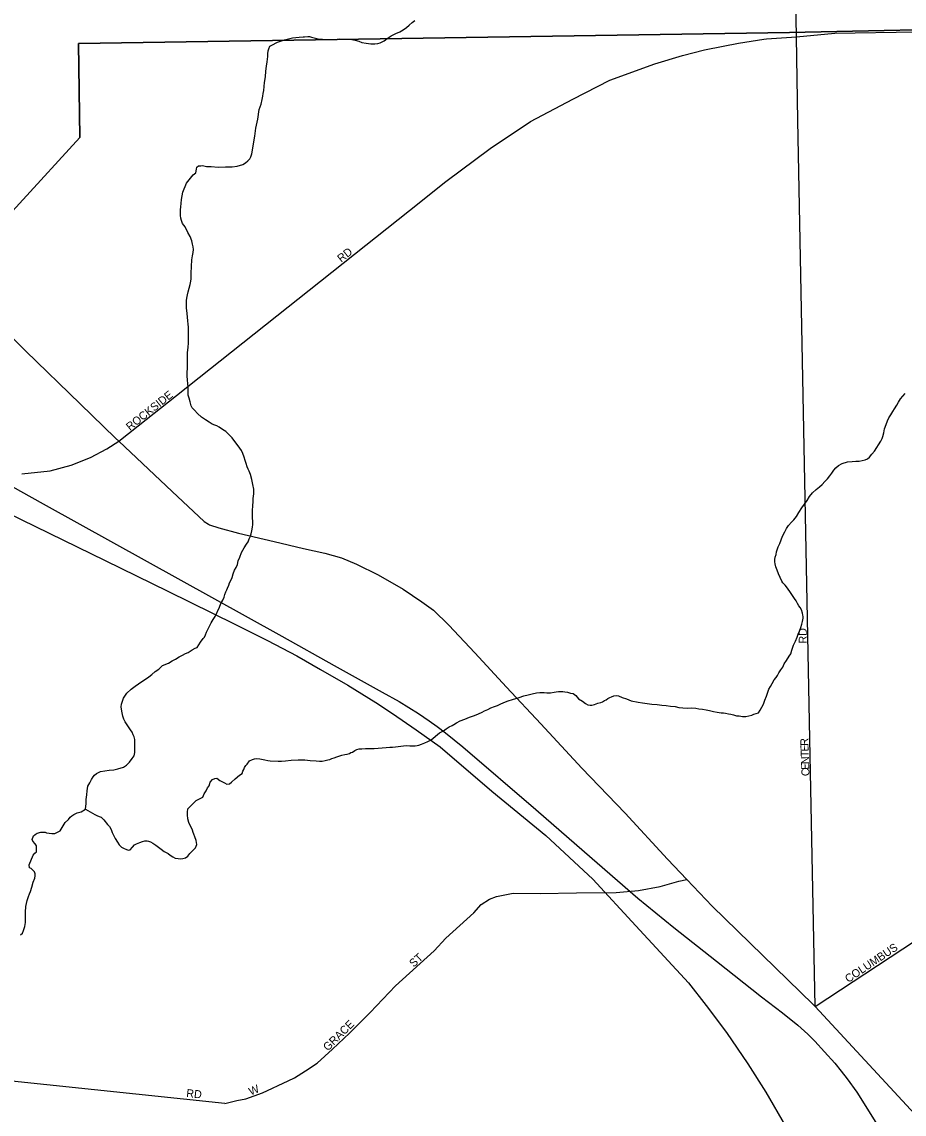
# Model space of a CAD drawing. Extents: x 2010165 to 2382125, y 1060529 to 1407316.
# Drawn here: x 2227913 to 2233426, y 1236761 to 1243586 of the extents above; entities that cross this region are included whole.
import ezdxf

# ---------------------------------------------------------------- set-up
doc = ezdxf.new("R2010")
doc.units = 0
for name, color, linetype in [('GM_X_City_Street', 7, 'Continuous'), ('GM_X_City_Street_Text', 7, 'Continuous'), ('GM_X_Corporation', 7, 'Continuous'), ('GM_X_Minor_River', 7, 'Continuous'), ('GM_X_Rail_Line', 7, 'Continuous'), ('GM_X_State_Route', 7, 'Continuous')]:
    doc.layers.add(name, color=color, linetype=linetype)

msp = doc.modelspace()

# ---------------------------------------------------------------- linework, layer by layer
at = {"layer": 'GM_X_City_Street'}
for points in [[(2232752.5, 1243492), (2232742.5, 1244071.2)], [(2232548.3, 1243477.3), (2232565.9, 1243480.2), (2232752.5, 1243492), (2232991.9, 1243514.1), (2233504.1, 1243522.6), (2233715.4, 1243511.7), (2233918.6, 1243486.6), (2234204.4, 1243430), (2234970.7, 1243223.8), (2235242.4, 1243195.6), (2235479.7, 1243193.4), (2235519.7, 1243193.6)], [(2232296, 1243433.5), (2232390.6, 1243451.9), (2232548.3, 1243477.3)], [(2232762.6, 1242969.7), (2232752.5, 1243492)], [(2228879.8, 1241251.7), (2230335.4, 1242405.9), (2230562.4, 1242587.2), (2230838, 1242793.4), (2231092.1, 1242962.8), (2231356, 1243103.4), (2231586.4, 1243220.3), (2231868.7, 1243323.3), (2232040.1, 1243374.6), (2232177.7, 1243410.4), (2232296, 1243433.5)], [(2232837.1, 1239104.7), (2232762.6, 1242969.7)], [(2228639, 1241060.8), (2228879.8, 1241251.7)], [(2228518.6, 1240965.4), (2228639, 1241060.8)], [(2227912.6, 1240761.6), (2228088.5, 1240779.9), (2228221.7, 1240816.4), (2228342.6, 1240864.5), (2228443.2, 1240918), (2228518.6, 1240965.4)], [(2232869.4, 1237433.4), (2235761.9, 1239334.8), (2237150.6, 1240282.8), (2237304.7, 1240351.6), (2237489.5, 1240400.4), (2237648.1, 1240407.9), (2237826.8, 1240418), (2237979.6, 1240444.6), (2238109.3, 1240502.5), (2238199.1, 1240557.1)], [(2232869.4, 1237433.4), (2232837.1, 1239104.7)], [(2229576.2, 1236968.3), (2229577, 1236968.7), (2229615.9, 1236986.8), (2229684.8, 1237031.2), (2229757.5, 1237079.8), (2229853.1, 1237167.2), (2229960.2, 1237267.1), (2230088.6, 1237395.8), (2230247.9, 1237561.6), (2230489.9, 1237780.3), (2230561.5, 1237861), (2230737.1, 1238019.3), (2230783.7, 1238071), (2230834.8, 1238102.8), (2230878.4, 1238120.3), (2230982.1, 1238141.7), (2231150.7, 1238139.2), (2231379.3, 1238142.7), (2231626, 1238144.7), (2231766.1, 1238157.3), (2231901.7, 1238183.8), (2232017, 1238215.7), (2232068, 1238227.3)], [(2229181.6, 1236826.1), (2225067.3, 1237257.9), (2224919.3, 1237276)], [(2229181.6, 1236826.1), (2229255.2, 1236846.5), (2229313.1, 1236856.5), (2229416.2, 1236894), (2229576.2, 1236968.3)]]:
    msp.add_lwpolyline(points, dxfattribs=at)
at = {"layer": 'GM_X_Corporation'}
for points in [[(2225059.6, 1235369.7), (2225013.4, 1238075.2), (2227620.3, 1238098.9), (2227519.6, 1242037.9), (2228274, 1242863.7), (2228266.8, 1243449.8), (2232709.2, 1243518.1), (2235472.4, 1243577.2), (2238062.2, 1243551.2), (2238065.5, 1243221.9), (2238096.9, 1240494.3), (2238179.2, 1240555.2), (2238628.9, 1240802.8), (2238677.8, 1240842.5), (2238807.1, 1240878.9), (2238929.5, 1240876.8), (2239425.6, 1240872.5), (2239487.7, 1238293.3), (2239095.6, 1238274.6), (2239171.3, 1234905.3)], [(2235472.4, 1243577.2), (2232709.2, 1243518.1), (2228266.8, 1243449.8), (2228274, 1242863.7), (2227519.6, 1242037.9), (2227620.3, 1238098.9), (2225013.4, 1238075.2), (2225059.6, 1235369.7)]]:
    msp.add_lwpolyline(points, dxfattribs=at)
at = {"layer": 'GM_X_Minor_River'}
for points in [[(2228903.9, 1242411.7), (2228905.6, 1242429.8), (2228907.3, 1242450), (2228910.9, 1242476.1), (2228918.2, 1242520.4), (2228941.4, 1242577), (2228982.7, 1242629.9), (2229000.6, 1242642.2), (2229004.2, 1242664.3), (2229006, 1242678.4), (2229015.9, 1242686.6), (2229030, 1242686.8), (2229040, 1242687), (2229050.1, 1242685.1), (2229066.2, 1242681.3), (2229096.3, 1242681.8), (2229138.5, 1242678.4), (2229184.7, 1242679.1), (2229226.9, 1242679.7), (2229258.9, 1242684.2), (2229292.9, 1242694.7), (2229310.8, 1242705), (2229324.7, 1242717.3), (2229336.5, 1242729.5), (2229344.4, 1242741.7), (2229350.1, 1242761.8), (2229368.4, 1242870.6), (2229375.6, 1242920.9), (2229386.7, 1242977.3), (2229395.8, 1243037.8), (2229407.3, 1243072.1), (2229414.8, 1243100.3), (2229418.5, 1243120.5), (2229420.3, 1243138.6), (2229424, 1243156.7), (2229427.6, 1243180.9), (2229429.2, 1243207), (2229434.7, 1243241.2), (2229438.1, 1243277.4), (2229441.6, 1243309.6), (2229445.2, 1243335.8), (2229448.7, 1243368), (2229450.4, 1243386.1), (2229452.1, 1243404.2), (2229455.9, 1243416.3), (2229461.6, 1243434.5), (2229475.6, 1243440.7), (2229509.4, 1243459.3), (2229553.4, 1243474), (2229603.4, 1243484.8), (2229645.5, 1243489.4), (2229669.5, 1243491.8), (2229679.6, 1243491.9), (2229699.6, 1243494.2), (2229709.7, 1243494.4), (2229721.8, 1243490.6), (2229740, 1243484.8), (2229764.1, 1243479.1), (2229790.3, 1243477.5), (2229816.4, 1243475.9), (2229844.5, 1243474.3), (2229870.6, 1243474.7), (2229894.7, 1243479), (2229975.1, 1243476.2), (2229995.2, 1243470.5), (2230017.4, 1243464.8), (2230037.6, 1243457), (2230063.8, 1243451.4), (2230094, 1243447.8), (2230118.1, 1243448.2), (2230138.1, 1243450.5), (2230152.1, 1243454.7), (2230176, 1243467.1), (2230195.9, 1243481.4), (2230219.7, 1243497.9), (2230249.6, 1243512.4), (2230275.5, 1243522.8), (2230295.4, 1243535.1), (2230315.3, 1243549.5), (2230333.1, 1243563.8), (2230350.9, 1243582.2), (2230368.7, 1243594.5)], [(2229251.5, 1240176.7), (2229259.2, 1240194.9), (2229264.9, 1240217.1), (2229274.5, 1240241.4), (2229286.1, 1240269.6), (2229301.7, 1240300), (2229317.4, 1240322.3), (2229327.2, 1240336.6), (2229332.9, 1240354.7), (2229340.6, 1240372.9), (2229346.4, 1240387.1), (2229350.2, 1240405.2), (2229353.8, 1240427.4), (2229355.5, 1240445.5), (2229355.2, 1240463.5), (2229354.9, 1240485.6), (2229354.5, 1240507.7), (2229354.2, 1240529.8), (2229355.6, 1240564), (2229357.3, 1240586.1), (2229358.9, 1240608.2), (2229362.5, 1240636.4), (2229362, 1240664.6), (2229355.5, 1240694.6), (2229349, 1240726.6), (2229340.4, 1240756.6), (2229332.1, 1240778.6), (2229325.8, 1240790.6), (2229321.6, 1240804.6), (2229315.2, 1240826.6), (2229308.9, 1240844.6), (2229302.5, 1240864.6), (2229294.1, 1240888.6), (2229285.8, 1240906.5), (2229275.5, 1240922.4), (2229226.3, 1240986), (2229207.9, 1241005.8), (2229187.5, 1241025.6), (2229167.2, 1241039.4), (2229144.9, 1241053.1), (2229130.7, 1241061), (2229118.6, 1241064.8), (2229102.4, 1241072.6), (2229082.1, 1241084.3), (2229059.8, 1241098.1), (2229035.4, 1241115.8), (2229010.9, 1241137.6), (2228990.5, 1241159.3), (2228976.2, 1241173.2), (2228970, 1241187.2), (2228963.6, 1241211.2), (2228957.2, 1241233.2), (2228952.8, 1241253.2), (2228952.4, 1241279.3), (2228952, 1241303.4), (2228949.7, 1241325.5), (2228947.3, 1241347.6), (2228944.9, 1241373.6), (2228946.5, 1241397.8), (2228948.2, 1241417.9), (2228947.6, 1241450), (2228947.1, 1241482.2), (2228948.5, 1241520.4), (2228952, 1241550.6), (2228953.6, 1241580.7), (2228953.1, 1241608.8), (2228954.6, 1241637), (2228954.3, 1241657.1), (2228954, 1241677.1), (2228951.7, 1241697.2), (2228949.3, 1241717.3), (2228946.9, 1241741.3), (2228944.6, 1241763.4), (2228942, 1241799.5), (2228941.5, 1241825.6), (2228941.2, 1241843.7), (2228943, 1241859.8), (2228946.7, 1241880), (2228952.4, 1241898.1), (2228958, 1241922.3), (2228963.7, 1241944.5), (2228969.4, 1241964.7), (2228971.1, 1241980.8), (2228970.9, 1241998.8), (2228970.6, 1242014.9), (2228975.2, 1242099.4), (2228978.9, 1242123.5), (2228982.6, 1242143.7), (2228984.2, 1242163.8), (2228984, 1242179.9), (2228979.7, 1242195.9), (2228975.3, 1242217.9), (2228964.9, 1242243.9), (2228950.4, 1242269.8), (2228933.8, 1242303.7), (2228917.4, 1242325.6), (2228911, 1242343.5), (2228906.8, 1242359.5), (2228904.5, 1242375.6), (2228904.2, 1242391.6), (2228903.9, 1242411.7)], [(2232703.3, 1240438.3), (2232721, 1240458.7), (2232736.8, 1240475), (2232752.5, 1240495.3), (2232768.2, 1240519.6), (2232785.8, 1240548), (2232803.5, 1240572.4), (2232819.2, 1240594.7), (2232834.9, 1240619.1), (2232852.6, 1240643.4), (2232876.3, 1240663.9), (2232896.1, 1240680.2), (2232914, 1240694.6), (2232929.8, 1240712.9), (2232947.5, 1240731.2), (2232961.3, 1240749.5), (2232973.1, 1240765.8), (2232986.8, 1240784), (2232998.7, 1240798.3), (2233016.5, 1240812.6), (2233038.4, 1240825), (2233072.4, 1240835.5), (2233100.4, 1240837.9), (2233124.5, 1240840.3), (2233144.6, 1240840.6), (2233162.6, 1240844.9), (2233182.6, 1240849.2), (2233196.5, 1240855.4), (2233210.4, 1240865.7), (2233224.2, 1240884), (2233240, 1240902.3), (2233281.1, 1240965.2), (2233288.9, 1240981.3), (2233292.7, 1240995.5), (2233298.3, 1241017.6), (2233304, 1241041.8), (2233313.5, 1241070.1), (2233321.2, 1241092.3), (2233331, 1241110.5), (2233342.7, 1241130.8), (2233354.4, 1241151.1), (2233366.2, 1241167.3), (2233379.9, 1241189.6), (2233391.6, 1241209.9), (2233403.3, 1241230.1), (2233417.1, 1241246.4), (2233432.9, 1241262.7)], [(2231640.1, 1239374), (2231664.4, 1239364.3), (2231690.7, 1239354.7), (2231721, 1239343.1), (2231763.3, 1239335.6), (2231791.5, 1239330), (2231819.6, 1239326.4), (2231849.8, 1239322.8), (2231882, 1239319.3), (2231912.2, 1239315.7), (2231938.3, 1239314.1), (2231966.5, 1239310.5), (2231994.7, 1239306.9), (2232018.9, 1239301.2), (2232043, 1239299.6), (2232073.1, 1239298), (2232097.2, 1239298.3), (2232123.4, 1239296.7), (2232143.5, 1239293), (2232165.6, 1239291.3), (2232187.8, 1239287.6), (2232209.9, 1239281.9), (2232234.1, 1239276.2), (2232258.3, 1239272.6), (2232282.5, 1239268.9), (2232296.5, 1239267.1), (2232310.6, 1239265.3), (2232328.8, 1239261.6), (2232342.8, 1239259.8), (2232359, 1239256), (2232379.2, 1239250.2), (2232395.2, 1239248.5), (2232405.3, 1239246.6), (2232415.4, 1239244.8), (2232427.4, 1239244.9), (2232437.5, 1239245.1), (2232473.5, 1239253.6), (2232487.4, 1239259.9), (2232501.4, 1239264.1), (2232515.4, 1239268.3), (2232525.2, 1239284.5), (2232536.9, 1239302.8), (2232546.7, 1239323), (2232556.3, 1239347.3), (2232566, 1239371.5), (2232569.7, 1239385.6), (2232573.6, 1239397.7), (2232581.3, 1239415.9), (2232591.1, 1239432.2), (2232600.8, 1239452.4), (2232614.5, 1239474.7), (2232626.3, 1239488.9), (2232634.1, 1239501.1), (2232643.9, 1239517.3), (2232655.6, 1239537.6), (2232667.4, 1239553.8), (2232677.1, 1239574.1), (2232690.9, 1239594.3), (2232706.5, 1239622.7), (2232718.3, 1239636.9), (2232723.9, 1239659.1), (2232735.5, 1239691.4), (2232747.1, 1239715.7), (2232756.8, 1239740), (2232764.5, 1239760.2), (2232772.2, 1239778.4), (2232779.9, 1239800.6), (2232785.6, 1239822.8), (2232791.3, 1239838.9), (2232795, 1239859.1), (2232794.8, 1239869.1), (2232792.7, 1239879.1), (2232790.5, 1239891.1), (2232784.1, 1239911.1), (2232775.8, 1239927.1), (2232767.6, 1239937), (2232759.4, 1239951), (2232751.1, 1239966.9), (2232740.8, 1239982.8), (2232728.4, 1240000.7), (2232716.1, 1240020.6), (2232697.6, 1240046.5), (2232683.2, 1240066.4), (2232668.9, 1240080.2), (2232660.7, 1240090.1), (2232639.9, 1240136), (2232631.5, 1240160), (2232625.1, 1240180), (2232620.8, 1240198.1), (2232618.6, 1240212.1), (2232618.4, 1240226.1), (2232620.1, 1240240.2), (2232625.9, 1240256.4), (2232627.6, 1240274.5), (2232639.2, 1240304.8), (2232648.9, 1240327), (2232656.5, 1240349.2), (2232666.2, 1240371.5), (2232679.8, 1240399.8), (2232691.5, 1240420.1), (2232703.3, 1240438.3)], [(2228067.5, 1238517.9), (2228083.6, 1238516.1), (2228099.7, 1238514.4), (2228117.7, 1238514.6), (2228135.7, 1238522.9), (2228151.6, 1238531.2), (2228165.3, 1238551.5), (2228182.9, 1238581.9), (2228204.7, 1238602.3), (2228214.5, 1238616.5), (2228224.4, 1238624.7), (2228238.3, 1238632.9), (2228258.2, 1238643.3), (2228274.2, 1238647.5), (2228284.2, 1238649.7), (2228310.1, 1238666.1), (2228313.5, 1238702.4), (2228315.1, 1238726.5), (2228318.7, 1238754.7), (2228320.2, 1238780.8), (2228325.8, 1238809), (2228337.5, 1238831.3), (2228347.2, 1238851.5), (2228359, 1238867.8), (2228366.9, 1238877.9), (2228378.8, 1238888.1), (2228390.7, 1238894.3), (2228404.7, 1238900.6), (2228430.7, 1238905), (2228458.7, 1238909.4), (2228486.8, 1238911.8), (2228512.8, 1238918.2), (2228546.8, 1238928.8), (2228566.7, 1238941.1), (2228584.4, 1238959.5), (2228602.1, 1238981.8), (2228613.9, 1239000.1), (2228617.6, 1239020.2), (2228619.2, 1239042.4), (2228618.7, 1239072.5), (2228618.3, 1239100.6), (2228614, 1239118.6), (2228607.8, 1239130.6), (2228601.5, 1239146.6), (2228591.2, 1239162.5), (2228582.9, 1239174.4), (2228574.7, 1239186.4), (2228566.5, 1239200.3), (2228558.2, 1239212.2), (2228549.9, 1239228.2), (2228543.6, 1239248.2), (2228539.3, 1239268.2), (2228534.9, 1239290.2), (2228532.6, 1239306.3), (2228534.4, 1239322.4), (2228547.8, 1239358.7), (2228569.4, 1239391.2), (2228595.1, 1239415.7), (2228620.9, 1239434.1), (2228640.8, 1239448.5), (2228706.3, 1239493.7), (2228724.1, 1239508), (2228745.9, 1239526.4), (2228767.8, 1239540.8), (2228791.5, 1239563.2), (2228829.4, 1239577.8), (2228851.3, 1239592.2), (2228873.2, 1239602.6), (2228895.1, 1239617), (2228916.9, 1239629.4), (2228934.9, 1239639.7), (2228952.8, 1239646), (2228964.7, 1239654.2), (2228976.7, 1239662.4), (2228994.6, 1239672.7), (2229008.5, 1239676.9), (2229028.1, 1239709.3), (2229045.8, 1239731.7), (2229053.7, 1239741.9), (2229059.5, 1239756), (2229067.3, 1239772.2), (2229075, 1239788.4), (2229084.7, 1239808.6), (2229096.4, 1239830.9), (2229108.1, 1239851.2), (2229119.9, 1239869.4), (2229147.1, 1239928.1), (2229156.7, 1239950.3), (2229168.4, 1239972.6), (2229176.2, 1239990.8), (2229181.9, 1240006.9), (2229187.7, 1240023.1), (2229193.5, 1240037.2), (2229197.3, 1240047.3), (2229205.1, 1240065.5), (2229210.9, 1240079.7), (2229218.7, 1240093.9), (2229226.4, 1240114.1), (2229234, 1240136.3), (2229241.7, 1240158.5), (2229251.5, 1240176.7)], [(2229789.2, 1238967.1), (2229807.2, 1238969.4), (2229825.2, 1238973.7), (2229837.2, 1238975.9), (2229849.2, 1238982.1), (2229865.2, 1238986.3), (2229881.2, 1238992.6), (2229899.1, 1238998.9), (2229913.1, 1239003.1), (2229931.1, 1239007.4), (2229945.1, 1239009.6), (2229959.1, 1239013.8), (2229969.1, 1239020), (2229979.1, 1239022.1), (2229993, 1239032.4), (2230004.9, 1239038.6), (2230020.9, 1239042.8), (2230037, 1239043.1), (2230059, 1239045.4), (2230081.1, 1239045.8), (2230115.2, 1239046.2), (2230139.3, 1239046.6), (2230163.4, 1239049), (2230189.5, 1239051.3), (2230211.5, 1239053.7), (2230229.6, 1239053.9), (2230247.6, 1239056.2), (2230263.6, 1239058.5), (2230281.7, 1239060.7), (2230297.7, 1239061), (2230315.8, 1239063.2), (2230337.9, 1239061.6), (2230354, 1239061.8), (2230370, 1239062), (2230382, 1239064.2), (2230394, 1239066.4), (2230410, 1239072.7), (2230430, 1239081), (2230449.9, 1239089.3), (2230469.8, 1239099.7), (2230523.3, 1239142.6), (2230547.2, 1239155.1), (2230565.1, 1239167.4), (2230583, 1239179.7), (2230600.9, 1239188), (2230612.8, 1239196.2), (2230628.7, 1239206.5), (2230652.6, 1239218.9), (2230680.6, 1239229.3), (2230710.5, 1239241.8), (2230740.5, 1239252.3), (2230766.4, 1239262.7), (2230788.3, 1239273.1), (2230804.2, 1239281.4), (2230824.2, 1239289.7), (2230844.1, 1239300), (2230866.1, 1239308.4), (2230884, 1239314.7), (2230902, 1239323), (2230923.9, 1239333.4), (2230951.8, 1239343.8), (2230977.8, 1239352.2), (2230999.8, 1239358.6), (2231019.8, 1239364.9), (2231049.8, 1239373.4), (2231075.8, 1239379.8), (2231101.8, 1239386.2), (2231127.8, 1239392.6), (2231149.8, 1239394.9), (2231163.9, 1239395.1), (2231175.9, 1239395.3), (2231194, 1239393.6), (2231216.1, 1239393.9), (2231238.2, 1239396.2), (2231252.2, 1239398.4), (2231266.2, 1239400.7), (2231280.3, 1239400.9), (2231292.3, 1239401), (2231306.4, 1239399.2), (2231322.5, 1239397.5), (2231340.6, 1239391.7), (2231356.7, 1239389.9), (2231375, 1239376.1), (2231391.4, 1239356.3), (2231415.8, 1239340.6), (2231434.1, 1239326.8), (2231448.3, 1239318.9), (2231464.4, 1239315.2), (2231474.4, 1239315.3), (2231490.4, 1239319.6), (2231512.4, 1239327.9), (2231530.4, 1239332.2), (2231540.3, 1239336.4), (2231554.3, 1239344.6), (2231564.2, 1239348.8), (2231574.2, 1239357), (2231586.1, 1239363.2), (2231598.1, 1239367.4), (2231612, 1239373.6), (2231630.1, 1239375.9), (2231640.1, 1239374)], [(2228310.1, 1238666.1), (2228368.8, 1238632.8), (2228381, 1238627), (2228395.1, 1238621.2), (2228407.3, 1238615.3), (2228425.6, 1238599.5), (2228448.2, 1238569.7), (2228460.4, 1238557.8), (2228470.7, 1238539.9), (2228477.1, 1238519.9), (2228487.5, 1238500), (2228495.8, 1238482), (2228510.2, 1238460.1), (2228520.5, 1238444.2), (2228534.8, 1238428.3), (2228551, 1238420.6), (2228563.1, 1238416.7), (2228577.3, 1238410.9), (2228589.3, 1238413.1), (2228603.1, 1238429.4), (2228616.9, 1238443.6), (2228628.9, 1238449.8), (2228650.8, 1238458.2), (2228666.8, 1238464.4), (2228680.8, 1238468.7), (2228694.8, 1238468.9), (2228704.9, 1238467), (2228717, 1238461.2), (2228731.2, 1238453.3), (2228749.5, 1238441.6), (2228765.7, 1238429.7), (2228784, 1238415.9), (2228802.3, 1238402.1), (2228826.6, 1238388.4), (2228838.9, 1238378.6), (2228855.1, 1238368.8), (2228871.3, 1238361), (2228889.4, 1238357.2), (2228903.5, 1238355.4), (2228919.5, 1238357.7), (2228935.5, 1238361.9), (2228949.4, 1238372.2), (2228963.2, 1238388.4), (2228980.9, 1238408.8), (2228998.7, 1238425.1), (2229006.5, 1238445.3), (2229002, 1238471.4), (2228993.6, 1238493.3), (2228987.3, 1238509.3), (2228983.1, 1238521.3), (2228978.9, 1238535.3), (2228956, 1238583.2), (2228949.6, 1238605.2), (2228947.2, 1238631.3), (2228946.9, 1238647.4), (2228950.6, 1238667.5), (2228966.4, 1238685.8), (2228982.2, 1238702.1), (2229002, 1238720.5), (2229027.9, 1238732.9), (2229043.8, 1238741.2), (2229051.5, 1238761.4), (2229065.3, 1238779.7), (2229073, 1238799.9), (2229082.8, 1238812.1), (2229088.5, 1238834.3), (2229104.3, 1238850.6), (2229118.3, 1238856.8), (2229130.3, 1238859), (2229150.6, 1238845.2), (2229166.8, 1238837.4), (2229178.9, 1238831.6), (2229193.1, 1238821.8), (2229211.2, 1238824), (2229223, 1238834.2), (2229244.8, 1238856.7), (2229272.5, 1238879.2), (2229288.4, 1238889.4), (2229294.2, 1238903.6), (2229300.1, 1238913.7), (2229303.9, 1238925.8), (2229311.7, 1238938), (2229319.6, 1238948.2), (2229335.3, 1238968.5), (2229353.3, 1238976.8), (2229367.3, 1238981), (2229381.3, 1238983.2), (2229399.4, 1238981.5), (2229431.6, 1238973.9), (2229449.8, 1238970.2), (2229463.8, 1238968.4), (2229514.1, 1238965.1), (2229534.2, 1238965.4), (2229560.3, 1238967.8), (2229596.3, 1238972.3), (2229638.5, 1238975), (2229680.6, 1238973.6), (2229714.8, 1238970.1), (2229751, 1238968.6), (2229773.1, 1238966.9), (2229789.2, 1238967.1)], [(2227905.1, 1237880.7), (2227917, 1237890.9), (2227922.7, 1237909.1), (2227930.4, 1237933.3), (2227936, 1237957.5), (2227935.5, 1237985.6), (2227935, 1238021.7), (2227938.4, 1238058), (2227945.8, 1238096.2), (2227953.4, 1238120.5), (2227961.2, 1238136.6), (2227967, 1238150.8), (2227974.6, 1238179), (2227984.1, 1238209.3), (2227993.7, 1238235.6), (2227995.5, 1238249.6), (2227995.3, 1238261.7), (2227991.1, 1238273.7), (2227982.9, 1238283.6), (2227970.7, 1238295.5), (2227960.6, 1238299.4), (2227958.2, 1238319.4), (2227983.4, 1238378.1), (2227993.2, 1238390.3), (2228003.1, 1238400.4), (2228004.5, 1238436.6), (2227996.3, 1238448.6), (2227982, 1238466.4), (2227977.8, 1238476.4), (2227985.5, 1238498.6), (2227995.3, 1238508.8), (2228009.3, 1238517.1), (2228031.2, 1238523.4), (2228047.3, 1238521.6), (2228057.4, 1238521.8), (2228067.5, 1238517.9)]]:
    msp.add_lwpolyline(points, dxfattribs=at)
at = {"layer": 'GM_X_Rail_Line'}
for points in [[(2227443.2, 1240909), (2228046.2, 1240573.9), (2229536.3, 1239746.7), (2229863.7, 1239563.7), (2230164.4, 1239397.7), (2230269.8, 1239339), (2230330.8, 1239302.3), (2230390.6, 1239263.7), (2230457, 1239218.2), (2230508, 1239182.7), (2230560.5, 1239142.5), (2230667.4, 1239056), (2231124.1, 1238663.1), (2231380.5, 1238440.3), (2231762.6, 1238110.3), (2231986.9, 1237927.7), (2232253.7, 1237716.5), (2232535.1, 1237494.5), (2232665.6, 1237392.6), (2232762.1, 1237316.6), (2232823.1, 1237259.8), (2232867.5, 1237215.8), (2232929.2, 1237150.9), (2232992.1, 1237079.9), (2233032.3, 1237029.3), (2233069.7, 1236982.2), (2233130.7, 1236898.5), (2233291.3, 1236641.4)], [(2227381.7, 1240731.6), (2228432.3, 1240219.9), (2228825.3, 1240028.7), (2229244.1, 1239822.9), (2229448.5, 1239720), (2229630.5, 1239623.7), (2229778.2, 1239539.3), (2229949.7, 1239440.4), (2230123.8, 1239333.6), (2230228, 1239263.7), (2230377, 1239162.1), (2230526.1, 1239055.3), (2230850, 1238778.8), (2231185.9, 1238502), (2231479.6, 1238229.3), (2231750.2, 1237937.4), (2232078.9, 1237581.9), (2232187.9, 1237439.5), (2232314.9, 1237271.5), (2232448.7, 1237075.9), (2232560.6, 1236897.6), (2232683.5, 1236686)]]:
    msp.add_lwpolyline(points, dxfattribs=at)
at = {"layer": 'GM_X_State_Route'}
for points in [[(2227556.8, 1241902.8), (2227937.5, 1241528.3), (2228277.8, 1241198.7), (2228498.6, 1240984.7)], [(2228498.6, 1240984.7), (2228518.6, 1240965.4), (2228852.2, 1240652), (2229051.7, 1240464.5), (2229079.5, 1240446.1), (2229084.2, 1240443), (2229142.6, 1240423.9), (2229267.4, 1240391.7), (2229488.7, 1240339.1), (2229671.9, 1240295.9), (2229806.6, 1240265.9), (2229909.3, 1240237.4), (2230004.2, 1240196.8), (2230139.6, 1240130.8), (2230295.4, 1240041), (2230413, 1239962.5), (2230484, 1239909.5), (2230579.8, 1239816.7), (2230743.1, 1239642.8), (2230941.1, 1239429.2), (2231155.4, 1239199.9), (2231412.6, 1238923), (2231681.9, 1238640.4), (2231947.3, 1238353.7), (2232068, 1238227.3), (2232226.8, 1238061.1), (2232857, 1237445.5)], [(2232857, 1237445.5), (2232869.4, 1237433.4), (2234609.9, 1235555.5), (2234777.6, 1235363.2), (2235518.7, 1234564.1), (2235613.7, 1234473.3), (2235621.8, 1234467.1)]]:
    msp.add_lwpolyline(points, dxfattribs=at)

# ---------------------------------------------------------------- texts
at = {"layer": 'GM_X_City_Street_Text'}
for s, rotation, p in [('RD', 38.66336, (2229908.3, 1242080.1)), ('ROCKSIDE', 38.53123, (2228588.3, 1241028.5)), ('RD', 90, (2232817.5, 1239701.2)), ('R', 92.04022, (2232827.9, 1239062.7)), ('E', 92.18581, (2232829.2, 1239027.5)), ('T', 92.18581, (2232830.6, 1238992.3)), ('N', 92.20248, (2232832.3, 1238948.4)), ('E', 92.18581, (2232833.6, 1238913.2)), ('C', 92.18581, (2232835.1, 1238873.6)), ('COLUMBUS', 33.89447, (2233076.9, 1237579.4)), ('ST', 42.52116, (2230361, 1237675.3)), ('GRACE', 44.32529, (2229824, 1237151.6)), ('RD', 353.99459, (2228938.3, 1236868.1)), ('W', 22.62245, (2229342.9, 1236876.2))]:
    msp.add_text(s, height=50, rotation=rotation, dxfattribs=at).set_placement(p)

doc.saveas('drawing.dxf')
